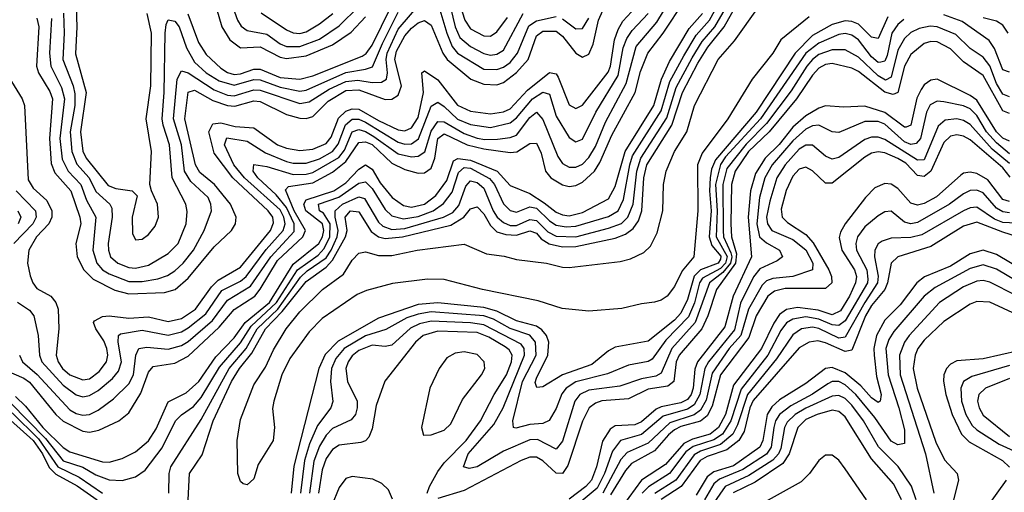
# Model space of a CAD drawing. Header units: inches. Extents: x 884549 to 1028252, y 526810 to 653624.
# Tile 687 of 1056: x 994618 to 997614, y 573133 to 574571. Entities that reach past the tile are written whole.
import ezdxf

# ---------------------------------------------------------------- set-up
doc = ezdxf.new("R2010")
doc.units = ezdxf.units.IN
doc.header["$MEASUREMENT"] = 0
doc.layers.add('A9597', color=7, linetype='Continuous')

msp = doc.modelspace()

# ---------------------------------------------------------------- linework, layer by layer
at = {"layer": 'A9597', "color": 5}
for points, elevation in [([(995910, 574690), (995942.7, 574550), (995957.5, 574517.5), (995990, 574489.6), (996030, 574468.3), (996050, 574463.8), (996070, 574466.1), (996090, 574478.9), (996150, 574590)], 1860), ([(994590, 573404.9), (994696.2, 573296.2), (994750, 573228.7), (994809.6, 573209.6), (994850, 573185.6), (994890, 573170.3), (994930, 573169.1), (994970, 573179.3), (994999.5, 573200.5), (995051.6, 573268.4), (995092.1, 573350), (995110, 573368.2), (995146.6, 573393.4), (995170, 573421.7), (995226.3, 573513.7), (995290, 573587.3), (995322, 573638), (995399.4, 573710), (995463.6, 573810), (995525.7, 573854.3), (995544.7, 573875.3), (995561.4, 573910), (995562.1, 573950), (995542.3, 573982.3), (995529.9, 573990), (995526.7, 574010), (995589.2, 574030.8), (995650, 574074.2), (995670, 574077.8), (995690, 574057.3), (995730, 573993.6), (995750, 573974.6), (995785.3, 573965.3), (995830, 573971.9), (995876, 573990), (995907.8, 574012.2), (995933.8, 574046.2), (995953.6, 574106.4), (995970, 574121.4), (995990, 574119.3), (996047.8, 574087.8), (996062.3, 574070), (996090, 574010.9), (996110, 573990.7), (996130, 573985.3), (996170, 574001.8), (996190, 573997.4), (996230, 573959.2), (996250, 573946.1), (996280.7, 573940.7), (996310, 573942.7), (996410, 573972.4), (996438.6, 573990), (996455.7, 574024.3), (996474, 574130), (996483, 574157), (996570, 574294), (996596.7, 574383.3), (996638.3, 574461.7), (996676, 574524), (996716.6, 574570), (996761, 574650)], 1660), ([(994617.3, 573550), (994626.1, 573530), (994671.4, 573491.5), (994770, 573383.8), (994790, 573372.5), (994810, 573367.7), (994830, 573369.2), (994857, 573383), (994903.1, 573416.9), (994950, 573462.6), (994964.6, 573490), (994971.5, 573550), (994980.5, 573570), (995005, 573575), (995070, 573568), (995110, 573579.1), (995130, 573591.9), (995204.7, 573655.2), (995250, 573717.2), (995319.9, 573760.1), (995381.7, 573850), (995453, 573927), (995452.8, 573950), (995430, 573999.9), (995398.1, 574038.1), (995342, 574090), (995328.5, 574110), (995329.9, 574130.1), (995370, 574124.9), (995450, 574100), (995490, 574100.8), (995510, 574106.6), (995588.5, 574151.5), (995605.8, 574174.2), (995630, 574230), (995650, 574236.8), (995670, 574231), (995695.8, 574215.8), (995770, 574163.4), (995810, 574154), (995830, 574155.8), (995850.7, 574169.4), (995870, 574231.9), (995890, 574261.6), (995910, 574260.4), (995970, 574224.7), (996010, 574210.9), (996033.2, 574206.8), (996072, 574208), (996110, 574212.3), (996130, 574219.9), (996170, 574274.1), (996190, 574289.6), (996210, 574267.2), (996255.3, 574155.3), (996270, 574133.3), (996290, 574122.9), (996310, 574122.8), (996330, 574132), (996350, 574152.2), (996370, 574185.7), (996400.3, 574259.7), (996462.9, 574377.1), (996493.8, 574490), (996556.6, 574563.4), (996621, 574670)], 1740), ([(994670, 574576), (994676.2, 574550), (994669.4, 574430), (994674.7, 574410), (994710, 574352.9), (994717.7, 574330), (994708.1, 574210), (994714, 574134), (994724.8, 574104.8), (994773.4, 574050), (994800.4, 573970), (994803.6, 573950), (994788.7, 573890), (994792.5, 573850), (994813, 573810), (994841.8, 573781.8), (994907.7, 573747.7), (994950, 573737.1), (995058.7, 573741.3), (995090.8, 573750), (995130, 573784.4), (995210, 573879.7), (995262.6, 573930), (995274.1, 573950), (995276.4, 573970), (995259.6, 574010), (995210.4, 574070), (995165.8, 574105.8), (995152.4, 574130), (995120.8, 574270), (995130, 574350.6), (995150, 574357.2), (995205.4, 574325.4), (995250.3, 574309.7), (995272.2, 574307.8), (995330, 574324.4), (995350, 574322.5), (995430, 574283.2), (995470, 574271.2), (995489.4, 574270.6), (995510, 574276.6), (995556.4, 574323.6), (995610, 574356.2), (995650, 574357.5), (995730, 574328.6), (995750.1, 574329.9), (995770, 574341.6), (995779.6, 574370), (995759.3, 574450), (995764.2, 574475.8), (995790, 574521.8), (995810, 574546.1), (995830, 574562), (995850, 574568.5), (995870, 574554.3), (995905.2, 574470), (995918.4, 574450), (995990.8, 574390.8), (996030, 574374.8), (996070, 574373.3), (996090, 574380.3), (996130, 574410.5), (996164.6, 574450), (996190, 574522.4), (996210, 574536.3), (996250, 574536.2), (996270, 574521.1), (996310, 574469.3), (996330, 574457.5), (996350, 574466.3), (996362.8, 574497.2), (996379.2, 574570), (996424, 574670)], 1820), ([(994787.4, 574670), (994791.6, 574550), (994787.3, 574467.3), (994820.2, 574350), (994802.4, 574230), (994810, 574171.6), (994819.7, 574150), (994886.9, 574066.9), (994910, 574057.1), (994960.4, 574050), (994975.6, 574035.6), (994960.3, 573970), (994960.8, 573920.8), (994970, 573901.3), (994990, 573903.2), (995010, 573917.7), (995030, 573943.2), (995040.2, 573970), (995037.4, 574010), (995018.5, 574050), (995014.2, 574070), (995019.2, 574170), (995003, 574270), (995016.9, 574370), (995018.9, 574530), (995005.6, 574590)], 1880), ([(995071.3, 573130), (995073.1, 573190), (995078.2, 573210), (995170, 573354.2), (995255.5, 573510), (995306.5, 573570), (995340.8, 573630), (995403, 573690), (995472.8, 573787.2), (995492.9, 573807.1), (995550, 573846.1), (995565.7, 573870), (995583.8, 573910), (995587, 573930), (995577.8, 573970), (995577.7, 573990), (995600.6, 574010), (995650, 574032.6), (995667.2, 574027.2), (995710, 573955), (995723.2, 573943.2), (995750, 573932.9), (995790, 573935.8), (995907.1, 573970), (995935.4, 573984.6), (995954, 574006), (995975.4, 574064.6), (995990, 574081.3), (996010, 574076), (996030, 574058.8), (996058.6, 573990), (996070.6, 573970.6), (996090, 573953.6), (996110, 573945.3), (996130, 573945.2), (996170, 573963.3), (996190, 573960.6), (996225.2, 573925.2), (996250, 573912.3), (996310, 573910.8), (996410, 573936.4), (996448.8, 573951.2), (996468.3, 573970), (996485, 574010), (996495.4, 574110), (996507.8, 574150), (996586.9, 574273.1), (996615.5, 574364.5), (996664.4, 574455.6), (996694.8, 574505.2), (996732.7, 574550), (996791.4, 574650)], 1640), ([(995130, 573110), (995134.8, 573190), (995172.8, 573247.2), (995206.1, 573350), (995262.4, 573470), (995286.8, 573510), (995324.2, 573555.8), (995365.9, 573630), (995416.7, 573683.3), (995490, 573774.7), (995550, 573818.4), (995570, 573839.3), (995608.8, 573910), (995614.4, 573930), (995608.6, 573970), (995624.7, 573990), (995650, 573986.8), (995687, 573927), (995710, 573910.6), (995730, 573905.5), (995783, 573910), (995930, 573946.1), (995969.1, 573970), (995990, 573995.2), (996010, 574002.1), (996030, 573979.9), (996050, 573944.4), (996070, 573925.9), (996097, 573917), (996130, 573915.6), (996170, 573928.8), (996190, 573921.2), (996204.7, 573904.7), (996229.3, 573889.3), (996270, 573880), (996310, 573880.9), (996430, 573906.5), (996461.7, 573918.3), (996484.4, 573935.6), (996500.5, 573959.5), (996511.3, 573990), (996517.1, 574090), (996526.3, 574130), (996601.8, 574250), (996634.8, 574350), (996681.3, 574438.7), (996712.3, 574487.7), (996761.1, 574550), (996817.3, 574650)], 1620), ([(995252.6, 574650), (995281.1, 574570), (995291.9, 574551.9), (995310, 574538.2), (995370, 574527.5), (995410, 574497.9), (995430, 574489.5), (995470, 574489.7), (995530, 574512.6), (995590, 574553.2), (995650, 574611.3)], 1940), ([(994570, 573506.4), (994630, 573480), (994647.5, 573467.5), (994728.1, 573370), (994750, 573349.6), (994810, 573318.9), (994830, 573315.7), (994858.5, 573321.5), (994919.9, 573350), (994950, 573374.2), (994986, 573434), (995010, 573498), (995024.4, 573515.6), (995090, 573525.8), (995130, 573547), (995224.7, 573635.3), (995270.6, 573689.4), (995333, 573730), (995350, 573750.6), (995402.1, 573837.9), (995479.7, 573910), (995487.8, 573930), (995453, 573990), (995426.9, 574053.1), (995436.3, 574063.8), (995510, 574075), (995570, 574107.7), (995610, 574139.3), (995650, 574197.3), (995670, 574200), (995690, 574191), (995750, 574135.1), (995790, 574115.7), (995830, 574104), (995850, 574105.3), (995870, 574119.9), (995880.6, 574150), (995890, 574210), (995910, 574223.9), (995979.9, 574190), (996030, 574177.9), (996110, 574167.4), (996130.8, 574169.2), (996170, 574195), (996190, 574195.7), (996204.8, 574164.8), (996218.3, 574110), (996234.4, 574090), (996270, 574068.3), (996290, 574063.4), (996310, 574066.5), (996330, 574076.6), (996367.1, 574110), (996383.4, 574136.6), (996419.9, 574220.1), (996491.1, 574350), (996506.8, 574413.2), (996529, 574470), (996575.8, 574530), (996641.6, 574630)], 1720), ([(994714.6, 574574.6), (994708.6, 574470), (994712.8, 574430), (994744.9, 574364.9), (994754.2, 574330), (994739.7, 574210), (994747, 574147), (994765.7, 574110), (994804.1, 574070), (994821.6, 574021.6), (994850, 573970), (994839.9, 573870), (994852.4, 573830), (994870.3, 573810.3), (994890, 573797.3), (994950, 573774.2), (994990, 573774.7), (995037.9, 573782.1), (995067.7, 573792.3), (995090, 573807.3), (995114.9, 573830), (995146.5, 573870), (995179.4, 573930), (995201.2, 573990), (995199.6, 574010), (995190.9, 574030), (995138.6, 574078.6), (995119.8, 574110), (995109.8, 574190), (995085.8, 574270), (995096.6, 574390), (995110, 574416.1), (995130, 574409.8), (995210, 574357.6), (995250, 574341.5), (995270, 574339.5), (995330, 574357.7), (995350, 574356.6), (995470, 574316), (995498.7, 574321.3), (995559.9, 574360.1), (995610, 574383.5), (995646.9, 574386.9), (995690, 574379.7), (995719, 574381), (995734, 574390), (995737.5, 574410), (995733.2, 574450), (995735.8, 574470), (995770, 574542.2), (995844.6, 574630)], 1840), ([(995210, 574630), (995232.8, 574550), (995256.9, 574510), (995290, 574485.8), (995350, 574488.9), (995410, 574457.5), (995430, 574453.4), (995490, 574461.4), (995570, 574495), (995626.6, 574533.5), (995670, 574580.3)], 1920), ([(995890, 574622), (995917.2, 574530), (995933.5, 574490), (995950, 574469.6), (996030, 574420.9), (996070, 574419.5), (996090, 574426.6), (996110, 574440.8), (996133, 574470), (996167.3, 574552.7), (996190, 574568.2), (996250, 574581.5)], 1840), ([(995950, 574640.5), (995972.8, 574570), (995990, 574544), (996030, 574522), (996050, 574521.5), (996070, 574534.4), (996102.2, 574577.8)], 1880), ([(994577, 574410), (994625.2, 574330), (994632.5, 574310), (994643.7, 574083.7), (994658.4, 574058.4), (994700.5, 574020.5), (994715.2, 573990), (994715.5, 573970), (994706.2, 573950), (994669, 573910), (994645.7, 573870), (994641.8, 573830), (994650, 573791.8), (994657.4, 573770), (994670, 573752.6), (994712.9, 573730), (994728.2, 573710), (994735.3, 573690), (994737.2, 573630), (994728.8, 573550), (994734.9, 573530), (994748.3, 573510), (994770, 573489.8), (994810, 573474.7), (994830, 573478.3), (994860, 573500), (994881.5, 573530), (994885.9, 573550), (994883.4, 573570), (994873.8, 573593.8), (994849.9, 573630), (994842.7, 573650), (994845.5, 573654.5), (994870, 573668.2), (994890, 573669.5), (994950, 573663), (995010, 573666.9), (995070, 573652.5), (995110, 573661.8), (995152.9, 573690), (995201.6, 573758.4), (995221.6, 573778.4), (995290, 573818), (995381.5, 573930), (995390, 573953), (995387.7, 573970), (995374.2, 573990), (995266.3, 574090), (995210, 574165.4), (995193, 574230), (995205.2, 574254.8), (995230, 574257.8), (995273.5, 574246.5), (995330, 574242.1), (995402.3, 574190), (995430, 574179.9), (995470, 574173.6), (995510, 574177.4), (995550, 574194.8), (995566, 574214), (995588.1, 574271.9), (995610, 574292.6), (995630, 574300.1), (995650, 574299.2), (995710, 574264.1), (995770, 574236.5), (995790, 574233.1), (995810, 574241.8), (995830, 574274), (995846.1, 574350), (995841.9, 574410), (995850, 574415.9), (995890, 574388.3), (995950, 574311.6), (995990, 574292.7), (996050, 574284.6), (996090, 574290.7), (996110, 574299.9), (996163.4, 574356.6), (996230, 574410.8), (996250, 574406.9), (996256.5, 574396.5), (996290, 574312.4), (996310, 574301), (996330, 574311.2), (996408.3, 574411.7), (996416.1, 574430), (996427.8, 574510), (996438.5, 574541.5), (996453.6, 574566.4), (996492.4, 574610)], 1780), ([(994604.7, 573424.7), (994635.2, 573395.2), (994688, 573330), (994750, 573269), (994770, 573255.8), (994870, 573225), (994890, 573224.2), (994930, 573235.8), (994970, 573255.7), (995010, 573289.4), (995033.6, 573326.4), (995070, 573408.4), (995124.2, 573435.7), (995163.2, 573470), (995215.1, 573544.9), (995270, 573603.2), (995304.4, 573650), (995377.5, 573710), (995450, 573827.1), (995528.3, 573890), (995538.8, 573910), (995542.9, 573930), (995539.2, 573950), (995488.7, 573990), (995482.6, 574010), (995490, 574022.7), (995573.8, 574050), (995610, 574075), (995650, 574116.1), (995670, 574129.1), (995690, 574116.5), (995714.5, 574074.5), (995751.3, 574030), (995785.7, 574005.7), (995810, 574000.5), (995850, 574009.4), (995884, 574036), (995918, 574082), (995938.4, 574141.6), (995950.7, 574149.3), (995990, 574143.4), (996070.7, 574110.7), (996110, 574067.1), (996170, 574041.8), (996214.2, 574014.2), (996250, 573985.3), (996270, 573977.4), (996290, 573974.8), (996330, 573984.3), (996410, 574026), (996430, 574063.8), (996459.8, 574170), (996547.3, 574310), (996570.6, 574390), (996595.5, 574444.5), (996655.5, 574544.5), (996695.5, 574590)], 1680), ([(994611.6, 573711.6), (994647.3, 573687.3), (994661.2, 573670), (994673.6, 573610), (994677.7, 573550), (994685.2, 573530), (994750, 573458.4), (994790, 573429.5), (994810, 573423.5), (994830, 573427.2), (994857, 573443), (994900.6, 573479.4), (994918.2, 573501.8), (994927.7, 573530), (994917.9, 573590), (994918.8, 573610), (994924.5, 573615.5), (994990, 573626), (995070, 573610.9), (995110, 573621.1), (995130, 573633), (995184.1, 573675.9), (995233.1, 573746.9), (995290, 573775.2), (995307.1, 573790), (995368, 573872), (995420, 573930), (995425.6, 573950), (995421.8, 573970), (995410, 573992.4), (995301.4, 574090), (995269.4, 574130), (995241.5, 574190), (995248.4, 574211.6), (995310, 574202.1), (995365.6, 574165.6), (995430, 574139.5), (995450, 574134.8), (995490, 574134.8), (995530, 574147.8), (995570, 574170.5), (995587.1, 574192.9), (995608.9, 574251.1), (995630, 574268.8), (995650, 574268.9), (995670, 574259.7), (995770, 574198.2), (995790, 574192.8), (995810, 574193.6), (995831.7, 574208.3), (995870, 574307.8), (995890, 574320.4), (995910, 574307.2), (995950, 574268.7), (995990, 574252.2), (996050, 574243.3), (996110, 574257.1), (996130, 574272.3), (996178, 574330), (996210, 574351.2), (996230, 574344.6), (996250, 574277.3), (996290, 574212.9), (996310, 574199.3), (996330, 574208.2), (996370.6, 574290), (996438.5, 574401.5), (996454.3, 574485.7), (996465.5, 574514.5), (996481.7, 574538.3), (996530, 574590)], 1760), ([(994750.9, 574590.9), (994753.3, 574530), (994748.9, 574450), (994780.5, 574370), (994785.8, 574345.8), (994785.6, 574310), (994771.3, 574230), (994776.1, 574170), (994791.7, 574131.7), (994828.9, 574090), (994850, 574048.3), (994891.9, 574010), (994898, 573998), (994899.6, 573970), (994887.2, 573890), (994887.6, 573870), (994894.6, 573850), (994916.6, 573830), (994950, 573817.2), (994970, 573815.4), (995010, 573823.7), (995070, 573859.2), (995099.6, 573890), (995124.2, 573950), (995127.1, 573987.1), (995123.1, 574010), (995082.1, 574090), (995073.8, 574190), (995054.1, 574250), (995051.7, 574270), (995057.8, 574350), (995060.7, 574530), (995063.6, 574556.4), (995070, 574570.7), (995090, 574567.2), (995103.4, 574550), (995125.3, 574485.3), (995150, 574442.1), (995185, 574410), (995225.1, 574385.1), (995270, 574371.8), (995330, 574389.4), (995350, 574388), (995410, 574365.8), (995470, 574354), (995490, 574356.5), (995610, 574410.8), (995670, 574420.4), (995691.9, 574428.1), (995721.4, 574498.6), (995770, 574594.5)], 1860), ([(995129.6, 574589.6), (995162.2, 574502.2), (995185.2, 574465.2), (995230, 574424.2), (995250, 574410.9), (995270, 574405), (995290, 574406.9), (995330, 574421.1), (995350, 574420.3), (995410, 574395.5), (995470, 574390), (995510, 574400), (995659.5, 574460.5), (995671.7, 574468.3), (995690, 574494.3), (995746.9, 574610)], 1880), ([(997020.2, 574579.8), (996934.3, 574510), (996909.5, 574470), (996846.4, 574390), (996773.2, 574270), (996694.6, 574165.4), (996680, 574130), (996681.6, 573990), (996668.9, 573850), (996633.4, 573806.6), (996610, 573758.8), (996588.5, 573730), (996570, 573717.3), (996550, 573711.3), (996510, 573706.9), (996450, 573691.8), (996350, 573684.2), (996268.1, 573691.9), (996195.4, 573715.4), (996025.8, 573750), (995910, 573780.5), (995858.8, 573781.2), (995751.9, 573768.1), (995673, 573747), (995645.1, 573734.9), (995538.7, 573661.3), (995498.8, 573621.1), (995440.1, 573539.9), (995416, 573490), (995390.8, 573410), (995387.6, 573387.6), (995392.8, 573330), (995389.2, 573290), (995343, 573217), (995330, 573174), (995310, 573155.3), (995298, 573158), (995290, 573166), (995281.2, 573190), (995279.8, 573290), (995290, 573354), (995330, 573460.2), (995366.1, 573513.9), (995390, 573566.6), (995429.1, 573630), (995470, 573682.5), (995539.2, 573750), (995603.4, 573796.5), (995630, 573839.3), (995650, 573860.6), (995670, 573865.2), (995710, 573854), (995750, 573853.6), (995827.4, 573870), (995970, 573888.3), (996038.7, 573858.7), (996091.6, 573851.6), (996130, 573840.9), (996220.7, 573830), (996270, 573817.6), (996290, 573817.5), (996444.6, 573835.4), (996476.6, 573843.4), (996517.5, 573862.5), (996537.7, 573882.3), (996557.8, 573922.2), (996574.4, 573990), (996577.3, 574070), (996584.9, 574110), (996610, 574170), (996647.6, 574230), (996671.1, 574310), (996743.3, 574450), (996792.7, 574507.3), (996865.8, 574610)], 1580), ([(995352.4, 574592.4), (995430, 574541), (995450, 574531.5), (995470, 574529.8), (995490, 574534.9), (995530, 574558.6), (995570.5, 574590.5)], 1960), ([(997630, 574412.1), (997610, 574418.7), (997584.1, 574484.1), (997568, 574508), (997485.7, 574565.7), (997430, 574586.5)], 1640), ([(997260, 574580), (997230, 574514.2), (997210, 574517.7), (997170, 574557.5), (997150, 574566.2), (997130, 574568.1), (997090, 574557.2), (997030, 574523.2), (996977.9, 574470), (996858.5, 574290), (996734.9, 574145.1), (996723.2, 574116.8), (996718.6, 574090), (996716.7, 574050), (996721.7, 573990), (996716, 573910), (996724.4, 573884.4), (996751.3, 573851.3), (996750, 573842.7), (996742.9, 573830), (996690, 573810.1), (996670, 573790.3), (996650, 573719.8), (996630, 573678.1), (996610, 573657), (996530, 573593), (996430, 573574.6), (996410, 573563.7), (996358.6, 573521.4), (996270, 573490), (996210, 573454.2), (996191.9, 573451.9), (996186.8, 573466.8), (996190, 573479.7), (996225.1, 573550), (996227.9, 573590), (996220.7, 573610), (996207.2, 573627.2), (996190, 573638.1), (996130, 573654.6), (996070, 573683.7), (996030, 573695.6), (995890, 573709.7), (995830, 573704.4), (995710, 573662.8), (995586.8, 573593.2), (995547.8, 573552.2), (995528.4, 573510), (995451.9, 573211.9), (995443.7, 573130)], 1620), ([(997308.1, 574571.9), (997290, 574556.5), (997272.1, 574530), (997257.5, 574462.5), (997250, 574445.3), (997238, 574442), (997230, 574440.8), (997210, 574458), (997170, 574510.2), (997150, 574524.1), (997130, 574529.2), (997110, 574526.6), (997050, 574500.2), (997010, 574469.4), (996872.3, 574270), (996766.1, 574153.9), (996750.1, 574130.1), (996735.6, 574070), (996740, 573990), (996737.3, 573910), (996770.4, 573850.4), (996765.3, 573830), (996750, 573813.8), (996695.8, 573784.2), (996686.8, 573770), (996671, 573709), (996653.1, 573666.9), (996583.7, 573596.3), (996542.1, 573537.9), (996530, 573530.8), (996470, 573520.1), (996406.8, 573493.2), (996310, 573468.5), (996280.4, 573450), (996267.3, 573432.7), (996250, 573387.4), (996229.1, 573350.9), (996210, 573342.6), (996170, 573338.6), (996127.5, 573327.5), (996120.9, 573330), (996118.9, 573350), (996147.8, 573470), (996189.4, 573550), (996187.7, 573590), (996170, 573611.1), (996110, 573631.4), (996059.4, 573659.4), (996030, 573670.1), (995870, 573681.8), (995830, 573675.3), (995796.2, 573663.7), (995731.7, 573628.3), (995670, 573609), (995605.3, 573570), (995579.9, 573540.1), (995566.5, 573510), (995563.2, 573470), (995570.4, 573409.6), (995564.4, 573390), (995524.4, 573335.6), (995499.4, 573280.6), (995484, 573230), (995472.6, 573130)], 1640), ([(997630, 574336.8), (997610, 574344.6), (997590, 574376.9), (997570, 574431.4), (997550, 574457.5), (997510, 574483.5), (997466.1, 574526.1), (997410, 574549.7), (997388.7, 574551.3), (997355.2, 574544.8), (997330, 574532), (997310, 574514.5), (997290, 574478.4), (997270, 574396.6), (997252.2, 574387.8), (997230, 574400.2), (997170, 574456.9), (997130, 574479.3), (997090, 574480), (997050, 574465.1), (997030, 574450.3), (997012.9, 574430), (996965.5, 574354.5), (996890, 574255.8), (996828, 574192), (996770, 574118.4), (996757.6, 574070), (996758.3, 573930), (996759.5, 573910), (996782.1, 573862.1), (996784.8, 573850), (996780.9, 573830), (996757.8, 573802.2), (996717.1, 573770), (996673.4, 573650), (996601.9, 573570), (996570, 573495.3), (996553.4, 573486.6), (996510, 573478), (996444, 573456), (996350, 573443.6), (996322.4, 573430), (996307, 573410), (996270, 573288.5), (996250, 573264.2), (996193.8, 573293.8), (996170, 573292.6), (996090, 573257.5), (996010, 573209.9), (995985.4, 573205.4), (995968.2, 573210), (995982.9, 573250), (996060.5, 573339.5), (996089, 573390), (996154.4, 573550), (996153.1, 573570), (996143.6, 573583.6), (996030, 573642), (995990, 573648.9), (995870, 573654), (995834, 573646), (995807.2, 573632.8), (995750, 573580.8), (995730, 573577), (995690, 573580.1), (995650, 573563.9), (995630, 573547.7), (995617.1, 573530), (995609.8, 573510), (995615.2, 573470), (995644.6, 573410), (995645.2, 573390), (995639.5, 573370), (995626.4, 573353.6), (995570, 573326.7), (995550, 573306.3), (995530, 573273.6), (995512.7, 573227.3), (995499.9, 573130)], 1660), ([(996270, 574574.5), (996310, 574543.3), (996330, 574544.7), (996350, 574576.5)], 1840), ([(997625.5, 574530), (997610, 574555.2), (997590, 574566.4), (997550, 574577.5)], 1620), ([(997630, 574286.2), (997610, 574294.3), (997550, 574401.5), (997490, 574443.5), (997450, 574482.9), (997410, 574503.5), (997390, 574505.1), (997370, 574499), (997330, 574465.4), (997309.8, 574430.2), (997290.1, 574349.9), (997276.2, 574343.9), (997250, 574350.6), (997170, 574413.5), (997150, 574423.7), (997090, 574437.6), (997070, 574434.6), (997050, 574423.4), (997030, 574402.2), (996981.7, 574330), (996898.4, 574230), (996835.9, 574170), (996794.7, 574110), (996783.8, 574070), (996781.8, 573950), (996783.7, 573910), (996798.8, 573858.8), (996796, 573830), (996738.2, 573750), (996712, 573670), (996693.2, 573630), (996624.3, 573550), (996615.1, 573530), (996608.4, 573470), (996590, 573456.3), (996530, 573446.5), (996470, 573417.2), (996388.9, 573411.1), (996370, 573404.1), (996350.8, 573390), (996330.5, 573349.5), (996285.7, 573214.3), (996270, 573189.9), (996250, 573190.6), (996210, 573228.5), (996190, 573239.4), (996170, 573239.5), (996143.3, 573230), (995970, 573138.5), (995890, 573114.2)], 1680), ([(997630, 574201.7), (997610, 574210.9), (997590, 574230.4), (997530, 574326.4), (997510, 574341), (997410, 574390.6), (997390, 574386.8), (997370, 574372.7), (997360.8, 574359.2), (997347.7, 574332.3), (997330, 574250), (997315.5, 574244.5), (997310, 574243.8), (997250, 574289), (997190, 574308.4), (997125.3, 574305.3), (997070, 574309.1), (997050, 574302.4), (997010, 574278.3), (996970, 574243.9), (996928.8, 574191.2), (996885.9, 574150), (996856.6, 574103.4), (996841.6, 574050), (996834.5, 573970), (996844.3, 573850), (996789.3, 573730), (996763.8, 573636.2), (996680.5, 573530), (996672.6, 573507.4), (996667, 573450), (996661.1, 573430), (996650, 573415.5), (996630, 573405), (996570, 573392.9), (996554.3, 573385.7), (996510, 573347.1), (996490, 573337.9), (996430, 573335.4), (996414.8, 573325.2), (996391.3, 573288.7), (996373, 573210), (996357.9, 573170), (996340.6, 573150), (996290, 573111.6)], 1720), ([(997630, 574163.2), (997590, 574196.6), (997560.3, 574230), (997530, 574279.3), (997510, 574299.7), (997490, 574308.9), (997430, 574321.3), (997410, 574323), (997388.2, 574311.8), (997377.2, 574290), (997358.8, 574210), (997345.6, 574194.4), (997330, 574191.8), (997310, 574200), (997250, 574253), (997230, 574261.7), (997190, 574261.1), (997110, 574227.5), (997090, 574229.9), (997050, 574250.5), (997030, 574247.9), (997010, 574238.4), (996970, 574202.6), (996907.8, 574130), (996885.6, 574090), (996869.4, 574030.6), (996861.1, 573950), (996869.5, 573910), (996890, 573892), (996930.1, 573870), (996939.4, 573850), (996922.8, 573837.2), (996870, 573813.2), (996851.3, 573788.7), (996811.4, 573708.6), (996792.8, 573627.2), (996713.8, 573530), (996702.3, 573510), (996687.9, 573430), (996670, 573399), (996650, 573386.1), (996575.9, 573364), (996510, 573308.7), (996446.1, 573290), (996421.8, 573258.2), (996396.9, 573190), (996374.8, 573145.2), (996320.3, 573099.7)], 1740), ([(997630, 574134.1), (997577.3, 574177.3), (997510, 574252.2), (997490, 574264.8), (997470, 574269.5), (997434.4, 574265.6), (997412.7, 574247.3), (997370, 574144.5), (997350, 574143.8), (997250, 574206.7), (997230, 574214.2), (997210, 574213.7), (997190, 574207.1), (997110, 574151.4), (997090, 574146.8), (997070, 574156.3), (997030, 574189.6), (997010, 574189.1), (996990, 574176.9), (996947, 574130), (996922.2, 574090), (996900.6, 574019.4), (996890.8, 573970), (996893.5, 573950), (996907, 573930), (996970, 573902), (997010, 573871.2), (997031.7, 573830), (997030.1, 573810), (996970.7, 573789.3), (996910, 573783.6), (996890, 573776.5), (996876.8, 573763.2), (996835.5, 573690), (996812.6, 573610), (996777.2, 573570), (996724.6, 573495.4), (996707, 573413), (996690, 573382.4), (996670, 573368.3), (996595.8, 573344.2), (996530, 573281.9), (996465.9, 573254.1), (996447.2, 573232.8), (996392.6, 573130)], 1760), ([(997632.3, 574092.3), (997610, 574120.9), (997510, 574205.4), (997490, 574216.9), (997470, 574221.1), (997450, 574216.7), (997430, 574197.7), (997390.9, 574110), (997370, 574093.7), (997350, 574097.5), (997314.2, 574134.2), (997290, 574149), (997250, 574166), (997230, 574169.3), (997210, 574164.6), (997190, 574153.3), (997090, 574074), (997070, 574073.3), (997030, 574111.2), (997010, 574122.7), (996990, 574116.5), (996970, 574095.2), (996950, 574051.7), (996934.9, 573994.9), (996937.8, 573970), (996953.9, 573953.9), (997010, 573917.9), (997032.4, 573892.4), (997079.9, 573810), (997088, 573790), (997089.4, 573770), (997070, 573753.3), (996947.4, 573752.6), (996914.6, 573745.4), (996894.1, 573730), (996858.6, 573670), (996836.3, 573603.7), (996749.9, 573490), (996725.1, 573394.9), (996710, 573365.7), (996690, 573348.9), (996630, 573332.7), (996610, 573322.7), (996592, 573308), (996550, 573259), (996479.7, 573220.3), (996461, 573199), (996415.3, 573124.7)], 1780), ([(997630, 574017.9), (997610, 574024.4), (997563.7, 574083.7), (997530, 574103), (997510, 574107.2), (997490, 574104.4), (997481.5, 574098.5), (997408, 574032), (997370, 574011.9), (997350, 574007), (997330, 574013.2), (997290, 574057.1), (997270, 574070.8), (997250, 574072.8), (997220.4, 574059.6), (997191.2, 574030), (997129.7, 573950), (997115.4, 573924.6), (997111.9, 573908.1), (997119.3, 573870), (997158.2, 573810), (997164.4, 573790), (997161.3, 573770), (997142.7, 573730), (997115.1, 573684.9), (997090, 573673.1), (997047.6, 573687.6), (996984.9, 573695.1), (996951.1, 573688.9), (996930, 573673.5), (996912.2, 573647.8), (996875.6, 573570), (996790, 573459), (996765.4, 573370), (996744.6, 573330), (996718.5, 573310), (996665.3, 573294.7), (996638.6, 573281.4), (996582.6, 573217.4), (996510, 573169.2), (996452.4, 573090)], 1820), ([(994607, 574050), (994666.4, 573990), (994667.9, 573970), (994657.8, 573950), (994600.2, 573890)], 1760), ([(997630, 573983.6), (997610, 573986), (997590, 573997.6), (997550, 574044.6), (997530, 574052.7), (997510, 574051.1), (997490, 574040.8), (997447, 574010), (997350, 573954.1), (997330, 573949.6), (997310, 573955.2), (997270, 573988.9), (997250, 573986.9), (997230, 573974.8), (997190, 573940.7), (997167.6, 573910), (997162.4, 573890), (997164.6, 573870), (997195.5, 573810), (997198.9, 573781.1), (997197.2, 573770), (997130, 573655.1), (997110, 573640.7), (997090, 573642.2), (997050, 573660.1), (997010, 573666.4), (996970, 573659.4), (996951.4, 573648.6), (996934.4, 573625.6), (996894.1, 573550), (996813, 573447), (996782.1, 573350), (996756.9, 573310), (996730, 573292.5), (996667.6, 573272.4), (996644.6, 573255.4), (996595.5, 573190), (996531.1, 573148.9), (996511.7, 573130)], 1840), ([(994612.6, 573990), (994621.1, 573970), (994613, 573950)], 1740), ([(997689.8, 573949.8), (997610, 573954.3), (997584.4, 573964.4), (997530, 574000.8), (997510, 573998.7), (997490, 573989.2), (997363.4, 573916.6), (997330, 573908.8), (997270, 573906.8), (997242.3, 573897.7), (997230.6, 573889.4), (997220.2, 573870), (997219.1, 573850), (997230.3, 573790.3), (997228.2, 573770), (997189.2, 573710.8), (997130, 573604.7), (997110, 573601.8), (997050, 573631), (997030, 573635.1), (996997.2, 573630), (996970, 573612.5), (996920.7, 573539.3), (996832.9, 573430), (996802, 573338), (996788, 573310), (996750, 573278.2), (996690, 573258.4), (996670, 573246.3), (996614.8, 573170), (996550.8, 573129.2)], 1860), ([(997690, 573899.7), (997610, 573924.2), (997530, 573955.3), (997490, 573943.1), (997390, 573881.1), (997290, 573849.9), (997270, 573830), (997258.3, 573770), (997250.1, 573750.1), (997210, 573701.4), (997191.7, 573670), (997150, 573565.8), (997130, 573561.3), (997070, 573587.6), (997046.6, 573593.4), (997020.1, 573590), (996990, 573572), (996850, 573412.6), (996840, 573390), (996822.6, 573317.4), (996806.2, 573290), (996770, 573262), (996710, 573241.7), (996688.5, 573230), (996630.6, 573150), (996569.6, 573110.4)], 1880), ([(997670, 573808.5), (997590, 573856.6), (997550, 573869.3), (997510, 573858.7), (997450, 573820.9), (997371.5, 573788.5), (997348.3, 573770), (997296.7, 573703.3), (997250, 573656.9), (997225.4, 573610), (997217.3, 573570), (997218.1, 573550), (997225.4, 573485.5), (997239.2, 573430), (997236.4, 573410), (997230, 573406.5), (997210, 573420.1), (997177, 573457), (997130, 573495.9), (997090, 573512.5), (997070, 573509.2), (997010, 573464.4), (996930, 573413.7), (996906.8, 573393.2), (996892.3, 573370), (996878.7, 573290), (996869.6, 573270), (996790, 573213.7), (996730, 573195.2), (996710, 573179.3), (996676.4, 573123.6)], 1920), ([(997650, 573776.3), (997590, 573812.2), (997550, 573825.3), (997510, 573813.5), (997403.8, 573756.2), (997370, 573729.6), (997277.7, 573622.3), (997262.2, 573597.8), (997253.8, 573570), (997260.1, 573490), (997293.3, 573390), (997310, 573322.4), (997310, 573281.2), (997290, 573277), (997270, 573288.1), (997220.1, 573360.1), (997161.8, 573430), (997130, 573459.9), (997110, 573470), (997090, 573470.2), (997076.9, 573463.1), (997030, 573431.4), (996963.9, 573396.1), (996930, 573370), (996917.8, 573350), (996912.3, 573330), (996904.7, 573270), (996890.7, 573249.3), (996818.1, 573201.9), (996747.3, 573172.7), (996730, 573158.5), (996701.5, 573110)], 1940), ([(997650, 573731.9), (997570, 573772.6), (997550, 573777.5), (997530, 573775.8), (997490, 573758.3), (997416.7, 573710), (997324.6, 573610), (997310.4, 573589.6), (997295.5, 573550), (997296.8, 573490), (997374.1, 573250), (997399.9, 573130)], 1960), ([(997653.2, 573673.2), (997570, 573711.7), (997530, 573714), (997510, 573705.8), (997430, 573652.4), (997370, 573595.8), (997351.1, 573570), (997342.9, 573550), (997336.8, 573510), (997348.4, 573450), (997405.2, 573285.2), (997431.9, 573231.9), (997471, 573190), (997475.1, 573170), (997459.8, 573110)], 1980), ([(995857.8, 573130), (995865.1, 573150), (995890, 573195.7), (995910, 573222.2), (995976, 573290), (996019.8, 573350), (996061.3, 573430), (996099.1, 573490), (996114.6, 573530), (996116.7, 573550), (996106.8, 573566.8), (996095.5, 573575.5), (996045.1, 573605.1), (996010, 573618.8), (995890, 573623.6), (995845.2, 573610), (995822.4, 573590), (995729.1, 573470.9), (995703, 573397), (995690, 573325.7), (995679.8, 573300.2), (995670.6, 573289.4), (995655.8, 573284.2), (995590, 573276.6), (995570, 573263.3), (995550, 573235.8), (995538.5, 573201.5), (995526.8, 573130)], 1680), ([(997656.9, 573563.1), (997550, 573539.4), (997470, 573532.8), (997450, 573523.1), (997437.9, 573510), (997429.8, 573490), (997429.3, 573470.7), (997436.4, 573430), (997455.4, 573370), (997484, 573310), (997506.8, 573286.8), (997608.3, 573230), (997629.7, 573209.7)], 2020), ([(997630, 573518.7), (997514.7, 573485.3), (997490.3, 573469.7), (997482.2, 573450), (997483.4, 573410), (997496.7, 573370), (997516.3, 573336.3), (997530, 573322.8), (997598.8, 573278.8), (997667.6, 573247.6)], 2040), ([(997630, 573479.2), (997556.4, 573450), (997536.3, 573430), (997532.5, 573410), (997537.2, 573390), (997550, 573368), (997630, 573302.1)], 2060), ([(997346.1, 573110), (997331.4, 573151.4), (997290.8, 573210.8), (997230.8, 573270.8), (997185.1, 573350), (997150, 573397.8), (997130, 573417.8), (997110, 573427.4), (997090, 573425.3), (997010, 573389.3), (996977.7, 573370), (996953.5, 573346.5), (996945.5, 573330), (996933.8, 573266.2), (996927.1, 573250), (996910, 573230.2), (996836.3, 573183.7), (996764.5, 573150), (996723.4, 573090)], 1960), ([(997301, 573110), (997277.4, 573157.4), (997210, 573234.9), (997130, 573362.7), (997110, 573378.6), (997090, 573382.5), (997044.8, 573370), (997010, 573353.9), (996986.2, 573330), (996959.5, 573250), (996939.6, 573220.4), (996856.2, 573163.8), (996789.3, 573130.7)], 1980), ([(994590, 573352.8), (994658.4, 573290), (994687.1, 573250), (994707.7, 573207.7), (994727.6, 573187.6), (994792.7, 573152.7), (994853.4, 573110)], 1620), ([(994594.7, 573374.7), (994675.2, 573295.2), (994733.8, 573210), (994799, 573179), (994870, 573129.9)], 1640), ([(997194.8, 573110), (997130, 573204.1), (997110, 573230.9), (997090, 573246), (997070, 573246.2), (997050, 573229.9), (997021.1, 573190), (996995.5, 573164.5), (996850, 573083.4)], 2020), ([(995751.8, 573111.8), (995739.9, 573139.9), (995719.7, 573159.7), (995692.5, 573172.5), (995630, 573181.2), (995610, 573174.4), (995590, 573147.5), (995566.4, 573090)], 1720), ([(997619.3, 573170), (997563.1, 573090), (997554.3, 573070), (997546.7, 572913.3), (997541.2, 572890), (997490, 572830.5), (997476.1, 572790), (997462.1, 572710), (997457, 572650), (997463.6, 572550), (997472.2, 572510), (997490, 572473.7), (997510, 572455.4), (997610, 572405), (997690, 572385.8)], 2020)]:
    msp.add_lwpolyline(points, dxfattribs=dict(at, elevation=elevation))
at = {"layer": 'A9597', "color": 5, "elevation": 1720}
msp.add_lwpolyline([(995970, 573560.5), (995943.3, 573556.7), (995917.9, 573542.1), (995893.8, 573510), (995865.6, 573450), (995840.5, 573330), (995846.5, 573306.5), (995870, 573307.9), (995910, 573321.4), (995930, 573340.9), (995965, 573415), (996022.7, 573490), (996033.4, 573510), (996031.6, 573530), (996010, 573551.8)], close=True, dxfattribs=at)

doc.saveas('drawing.dxf')
